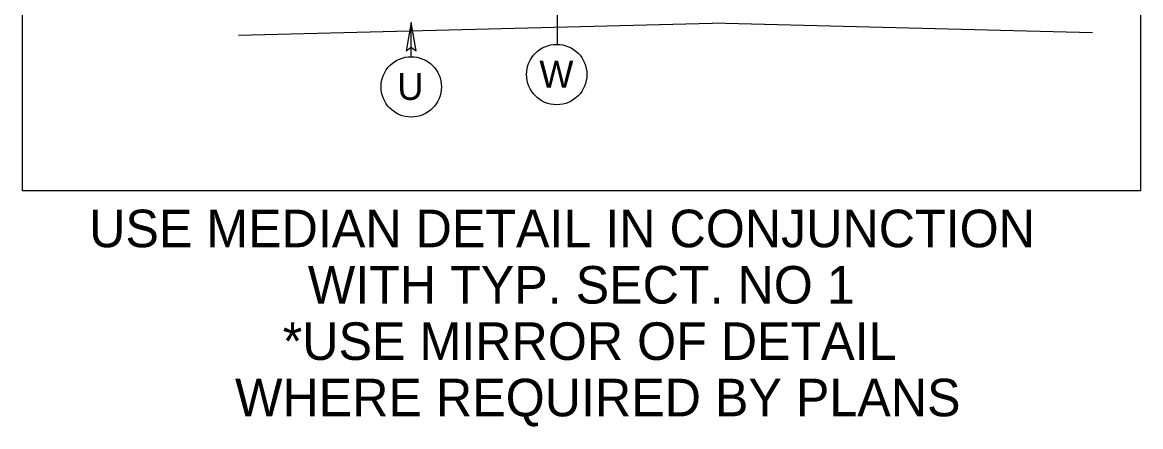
# Model space of a CAD drawing. Extents: x 3025871 to 3026431, y 707165 to 707825.
# Drawn here: x 3026334.09 to 3026370.09, y 707455.76 to 707468.77 of the extents above; entities that cross this region are included whole.
import ezdxf

# ---------------------------------------------------------------- set-up
doc = ezdxf.new("R2010")
doc.units = 0
for name, color, linetype in [('Prop Drainage Structure Junction Box with Slab Lid TB 840 34 CELL', 7, 'Continuous'), ('Prop Pavement Schedule Description CELL', 7, 'Continuous'), ('Typical Arrow Superelevation CELL', 7, 'Continuous'), ('Typical Grade Point Symbol CELL', 7, 'Continuous'), ('Typical Text Centerline CELL', 7, 'Continuous')]:
    doc.layers.add(name, color=color, linetype=linetype)

msp = doc.modelspace()

# ---------------------------------------------------------------- linework, layer by layer
at = {"layer": 'Prop Drainage Structure Junction Box with Slab Lid TB 840 34 CELL'}
msp.add_lwpolyline([(3026370.091, 707463.345), (3026334.091, 707463.345), (3026334.091, 707493.345), (3026370.091, 707493.345)], close=True, dxfattribs=at)
at = {"layer": 'Prop Pavement Schedule Description CELL'}
for p in [(3026341.046, 707468.357), (3026368.546, 707468.432)]:
    msp.add_line(p, (3026356.296, 707468.739), dxfattribs=at)
at = {"layer": 'Typical Grade Point Symbol CELL'}
for p, q in [((3026351.315, 707468.062), (3026351.314, 707469.685)), ((3026346.61, 707467.665), (3026346.609, 707468.767))]:
    msp.add_line(p, q, dxfattribs=at)
for centre in [(3026351.293, 707467.09), (3026346.61, 707466.693)]:
    msp.add_circle(centre, 0.972, dxfattribs=at)
at = {"layer": 'Typical Text Centerline CELL'}
msp.add_lwpolyline([(3026346.767, 707467.857), (3026346.609, 707468.767), (3026346.448, 707467.852), (3026346.61, 707467.968)], close=True, dxfattribs=at)

# ---------------------------------------------------------------- texts
at = {"layer": 'Prop Drainage Structure Junction Box with Slab Lid TB 840 34 CELL'}
for s, p in [('USE MEDIAN DETAIL IN CONJUNCTION', (3026336.24, 707461.533)), ('WITH TYP. SECT. NO 1', (3026343.282, 707459.72)), ('*USE MIRROR OF DETAIL', (3026342.473, 707457.907)), ('WHERE REQUIRED BY PLANS', (3026340.938, 707456.093))]:
    msp.add_text(s, height=1.20892, dxfattribs=at).set_placement(p)
at = {"layer": 'Typical Arrow Superelevation CELL'}
for s, p in [('W', (3026350.734, 707466.67)), ('U', (3026346.162, 707466.274))]:
    msp.add_text(s, height=0.87, dxfattribs=at).set_placement(p)

doc.saveas('drawing.dxf')
